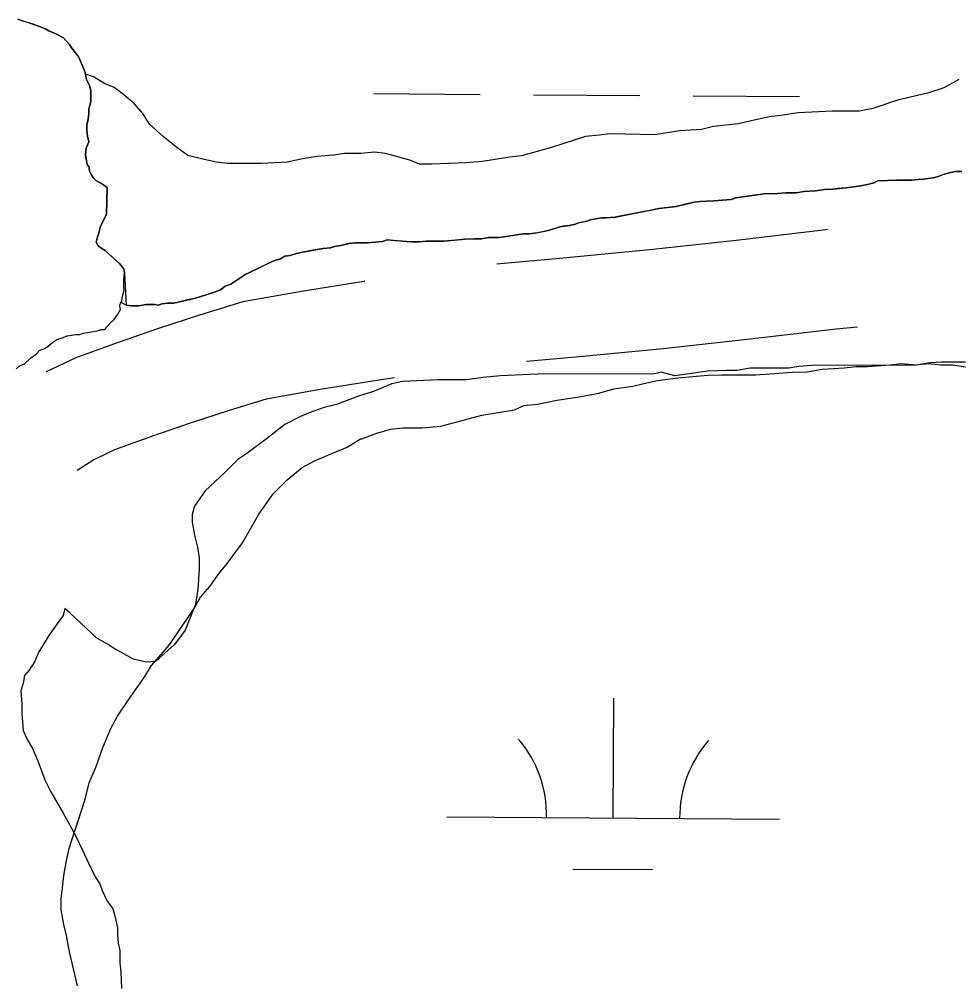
# Model space of a CAD drawing. Extents: x 3172231 to 3210228, y 940198 to 965780.
# Drawn here: x 3178115.1 to 3178397.4, y 962917.2 to 963207.4 of the extents above; entities that cross this region are included whole.
import ezdxf

# ---------------------------------------------------------------- set-up
doc = ezdxf.new("R2010")
doc.units = 0
for name, color, linetype in [('V-ROAD-CNTR', 7, 'Continuous'), ('V-SITE-VEGE', 7, 'Continuous'), ('V-TOPO-SHOR', 7, 'Continuous'), ('V-WETL-SWMP', 7, 'Continuous')]:
    doc.layers.add(name, color=color, linetype=linetype)

msp = doc.modelspace()

# ---------------------------------------------------------------- linework, layer by layer
at = {"layer": 'V-ROAD-CNTR'}
for points in [[(3178358.045, 963144.204), (3178357.557, 963144.161), (3178331.41, 963141.042), (3178305.539, 963138.235), (3178279.639, 963135.698), (3178258.589, 963133.862)], [(3178218.932, 963128.688), (3178218.002, 963128.553), (3178200.492, 963125.715), (3178182.278, 963122.458), (3178169.224, 963118.49), (3178156.956, 963114.516), (3178144.76, 963110.319), (3178132.108, 963105.706), (3178123.156, 963101.445)], [(3178367.003, 963114.875), (3178360.647, 963114.317), (3178334.804, 963111.234), (3178308.619, 963108.393), (3178282.405, 963105.826), (3178267.548, 963104.53)], [(3178227.854, 963099.671), (3178222.564, 963098.901), (3178205.532, 963096.141), (3178189.306, 963093.238), (3178178.21, 963089.866), (3178166.46, 963086.06), (3178154.78, 963082.041), (3178143.72, 963078.008), (3178137.469, 963075.033), (3178132.504, 963071.809)]]:
    msp.add_lwpolyline(points, dxfattribs=at)
at = {"layer": 'V-SITE-VEGE'}
for points in [[(3178114.624, 963207.438), (3178119.214, 963205.994), (3178122.97, 963204.548), (3178124.01, 963203.925), (3178126.101, 963203.098), (3178128.397, 963201.855), (3178130.068, 963199.985), (3178130.904, 963198.738), (3178132.997, 963196.034), (3178134.887, 963191.455), (3178135.311, 963189.374), (3178136.151, 963187.5), (3178136.573, 963186.044), (3178136.583, 963182.71), (3178135.965, 963180.414), (3178135.969, 963179.165), (3178135.766, 963177.498), (3178135.354, 963175.62), (3178135.36, 963173.953), (3178135.573, 963172.288), (3178135.995, 963170.621), (3178135.17, 963168.743), (3178134.967, 963166.66), (3178135.391, 963164.368), (3178135.602, 963163.535), (3178136.02, 963163.328), (3178136.233, 963161.87), (3178136.653, 963160.829), (3178137.284, 963159.789), (3178138.119, 963158.957), (3178140.415, 963157.714), (3178141.455, 963156.885), (3178141.275, 963148.965), (3178140.859, 963147.923), (3178139.411, 963145), (3178139.002, 963143.126), (3178138.588, 963142.08), (3178138.178, 963140.413), (3178138.805, 963139.372), (3178139.85, 963138.543), (3178140.892, 963137.92), (3178145.283, 963133.976), (3178146.538, 963132.311), (3178146.749, 963131.271), (3178147.198, 963121.477), (3178148.656, 963121.274), (3178150.95, 963121.28), (3178153.239, 963121.704), (3178154.282, 963121.708), (3178155.74, 963121.713), (3178156.783, 963121.508), (3178158.032, 963121.93), (3178159.699, 963122.143), (3178161.575, 963122.149), (3178162.824, 963122.362), (3178168.026, 963123.627), (3178169.902, 963124.258), (3178170.944, 963124.469), (3178173.443, 963125.313), (3178175.524, 963126.153), (3178176.98, 963127.199), (3178178.645, 963127.83), (3178183.011, 963130.761), (3178184.052, 963131.18), (3178190.917, 963134.535), (3178192.375, 963135.166), (3178193.415, 963135.379), (3178194.871, 963136.216), (3178196.538, 963136.429), (3178198.41, 963137.06), (3178200.284, 963137.484), (3178206.326, 963138.545), (3178208.617, 963138.76), (3178209.867, 963139.182), (3178211.741, 963139.399), (3178214.239, 963140.03), (3178216.113, 963140.243), (3178219.656, 963140.255), (3178222.157, 963140.472), (3178224.238, 963140.685), (3178225.698, 963141.107), (3178232.784, 963140.505), (3178235.284, 963140.513), (3178237.367, 963140.728), (3178242.786, 963140.745), (3178249.037, 963141.39), (3178254.038, 963141.406), (3178256.119, 963141.83), (3178259.455, 963141.84), (3178266.535, 963142.905), (3178268.202, 963142.909), (3178270.078, 963143.126), (3178274.035, 963143.97), (3178277.574, 963145.025), (3178280.49, 963145.453), (3178282.155, 963145.873)], [(3178282.155, 963145.873), (3178283.193, 963146.293), (3178285.696, 963146.717), (3178286.734, 963147.136), (3178290.068, 963147.773), (3178291.527, 963147.775), (3178294.234, 963147.994), (3178307.356, 963150.536), (3178312.564, 963151.175), (3178317.977, 963152.447), (3178319.644, 963152.66), (3178323.811, 963152.881), (3178329.019, 963153.315), (3178330.475, 963153.735), (3178339.016, 963155.013), (3178342.974, 963155.025), (3178345.475, 963155.242), (3178348.6, 963155.253), (3178350.892, 963155.677), (3178354.437, 963155.896), (3178357.14, 963156.322), (3178359.641, 963156.33), (3178363.6, 963156.76), (3178367.972, 963157.399), (3178370.057, 963157.823), (3178371.931, 963158.243), (3178373.178, 963158.873), (3178378.804, 963159.101), (3178383.39, 963159.113), (3178385.264, 963159.328), (3178386.724, 963159.332), (3178389.847, 963159.76), (3178391.305, 963160.184), (3178392.761, 963160.811), (3178394.219, 963161.233), (3178396.3, 963161.657), (3178398.385, 963161.663)], [(3178399.479, 963104.386), (3178392.389, 963104.366), (3178388.96, 963104.124), (3178384.616, 963103.424), (3178353.288, 963103.321), (3178349.401, 963103.08), (3178346.431, 963102.613), (3178334.768, 963102.574), (3178330.883, 963101.876), (3178327.682, 963101.863), (3178321.966, 963101.618), (3178312.138, 963100.215), (3178308.017, 963101.341), (3178305.961, 963100.878), (3178270.746, 963100.761), (3178259.77, 963100.268), (3178254.511, 963099.793), (3178249.483, 963099.09), (3178241.023, 963099.064), (3178230.275, 963098.57), (3178227.076, 963097.874), (3178221.596, 963095.568), (3178217.026, 963094.181), (3178210.401, 963091.644), (3178206.748, 963090.716), (3178202.181, 963089.1), (3178199.438, 963087.949), (3178194.873, 963085.647), (3178189.399, 963081.285), (3178183.468, 963076.921), (3178180.73, 963075.082), (3178176.853, 963071.18)], [(3178176.853, 963071.18), (3178170.928, 963065.673), (3178167.741, 963061.088), (3178167.063, 963058.571), (3178167.072, 963056.283), (3178167.77, 963052.4), (3178168.698, 963048.744), (3178169.165, 963045.543), (3178169.177, 963042.113), (3178168.739, 963036.166), (3178168.067, 963031.59), (3178164.893, 963023.806), (3178161.704, 963019.45), (3178156.004, 963014.399), (3178153.262, 963014.162), (3178149.371, 963015.065), (3178143.643, 963018.248), (3178141.58, 963019.612), (3178138.373, 963021.43), (3178130.345, 963028.95), (3178128.739, 963030.316), (3178128.289, 963028.258), (3178124.193, 963022.528), (3178121.008, 963017.256), (3178119.644, 963014.281), (3178118.053, 963011.759), (3178116.687, 963010.154), (3178116.236, 963007.866), (3178115.558, 963005.577), (3178115.8, 963001.689), (3178115.808, 962998.718), (3178116.283, 962993.688), (3178117.436, 962990.948), (3178119.044, 962988.21), (3178120.658, 962984.556), (3178122.735, 962978.842), (3178124.578, 962975.192), (3178128.258, 962968.801), (3178130.787, 962964.236), (3178132.397, 962961.268), (3178135.391, 962954.876), (3178137.925, 962949.623), (3178139.303, 962947.571), (3178139.997, 962945.515), (3178141.377, 962942.547), (3178143.219, 962940.036), (3178143.911, 962937.524), (3178144.607, 962934.325), (3178144.613, 962932.266), (3178144.851, 962929.751), (3178145.316, 962927.468), (3178145.326, 962923.808), (3178145.566, 962921.066), (3178145.809, 962916.036)]]:
    msp.add_lwpolyline(points, dxfattribs=at)
at = {"layer": 'V-TOPO-SHOR'}
for points in [[(3178141.457, 963156.885), (3178140.415, 963157.714), (3178139.162, 963158.337), (3178138.117, 963158.957), (3178137.281, 963159.789), (3178136.653, 963160.829), (3178136.233, 963161.87), (3178136.02, 963163.328), (3178135.602, 963163.535), (3178135.391, 963164.368), (3178135.178, 963165.409), (3178134.967, 963166.66), (3178135.17, 963168.743), (3178135.995, 963170.621), (3178135.573, 963172.288), (3178135.36, 963173.953), (3178135.354, 963175.62), (3178135.766, 963177.498), (3178135.969, 963179.165), (3178135.965, 963180.414), (3178136.583, 963182.71), (3178136.577, 963184.584), (3178136.573, 963186.044), (3178136.151, 963187.5), (3178135.311, 963189.374), (3178134.887, 963191.455), (3178132.997, 963196.034), (3178132.37, 963196.868), (3178130.904, 963198.738), (3178130.068, 963199.985), (3178128.395, 963201.855), (3178126.099, 963203.098), (3178124.012, 963203.925), (3178122.968, 963204.548), (3178120.881, 963205.373), (3178119.214, 963205.994), (3178115.876, 963207.024), (3178114.624, 963207.438)], [(3178398.385, 963161.663), (3178397.343, 963161.659), (3178396.3, 963161.657), (3178394.219, 963161.233), (3178392.761, 963160.811), (3178392.761, 963160.811), (3178391.305, 963160.182), (3178389.847, 963159.76), (3178386.724, 963159.332), (3178385.264, 963159.328), (3178383.39, 963159.113), (3178378.804, 963159.101), (3178373.178, 963158.873), (3178371.931, 963158.245), (3178370.057, 963157.823), (3178367.974, 963157.399), (3178363.6, 963156.76), (3178361.099, 963156.543), (3178359.641, 963156.33), (3178357.14, 963156.322), (3178354.435, 963155.896), (3178350.892, 963155.677), (3178349.85, 963155.466), (3178348.6, 963155.253), (3178345.475, 963155.242), (3178342.974, 963155.025), (3178339.016, 963155.013), (3178333.185, 963154.161), (3178330.475, 963153.735), (3178329.019, 963153.315), (3178326.31, 963153.098), (3178323.809, 963152.881), (3178319.644, 963152.66), (3178317.977, 963152.447), (3178316.103, 963152.023), (3178314.229, 963151.601), (3178312.564, 963151.177), (3178307.356, 963150.536), (3178306.313, 963150.325), (3178304.23, 963149.901), (3178302.772, 963149.688), (3178299.858, 963149.053), (3178296.526, 963148.418), (3178294.234, 963147.994), (3178291.527, 963147.777), (3178290.068, 963147.773), (3178286.734, 963147.136), (3178285.696, 963146.717), (3178284.238, 963146.504), (3178283.195, 963146.293), (3178282.155, 963145.873), (3178280.49, 963145.451), (3178278.614, 963145.236), (3178277.574, 963145.025), (3178276.324, 963144.603), (3178274.035, 963143.97), (3178271.327, 963143.337), (3178270.078, 963143.124), (3178268.202, 963142.909), (3178266.535, 963142.905), (3178262.16, 963142.266), (3178260.702, 963142.053), (3178259.455, 963141.84), (3178257.579, 963141.834), (3178256.119, 963141.83), (3178254.038, 963141.406), (3178251.953, 963141.4), (3178249.037, 963141.39), (3178247.161, 963141.177), (3178242.786, 963140.745), (3178239.87, 963140.736), (3178237.367, 963140.728), (3178235.284, 963140.513), (3178232.784, 963140.505), (3178230.283, 963140.706), (3178227.574, 963140.904), (3178225.698, 963141.107), (3178224.24, 963140.685), (3178222.157, 963140.47), (3178219.656, 963140.255), (3178217.156, 963140.247), (3178216.113, 963140.243), (3178214.239, 963140.03), (3178211.741, 963139.397), (3178209.867, 963139.182), (3178208.617, 963138.76), (3178206.326, 963138.545)], [(3178114.125, 963102.408), (3178115.163, 963103.246), (3178116.621, 963103.874), (3178118.491, 963105.548), (3178120.363, 963107.014), (3178121.192, 963107.85), (3178122.649, 963108.478), (3178123.689, 963109.107), (3178125.143, 963110.362), (3178126.39, 963111.2), (3178128.264, 963111.831), (3178129.513, 963112.253), (3178130.765, 963112.464), (3178132.014, 963112.677), (3178133.263, 963112.681), (3178134.304, 963113.101), (3178135.555, 963113.314), (3178136.802, 963113.527), (3178138.469, 963113.74), (3178139.719, 963114.159), (3178140.761, 963114.164), (3178141.384, 963114.999), (3178142.422, 963116.044), (3178143.46, 963117.088), (3178144.705, 963118.759), (3178145.535, 963120.222), (3178145.324, 963121.264), (3178145.529, 963122.098), (3178145.942, 963122.724), (3178146.147, 963124.182), (3178146.559, 963126.06), (3178146.555, 963127.103), (3178146.549, 963128.977), (3178146.749, 963131.271), (3178146.538, 963132.311), (3178145.283, 963133.976), (3178143.401, 963135.637), (3178141.73, 963137.089), (3178140.892, 963137.92), (3178139.85, 963138.543), (3178138.805, 963139.372), (3178138.176, 963140.413), (3178138.588, 963142.08), (3178139.002, 963143.124), (3178139.411, 963145), (3178140.241, 963146.669), (3178140.861, 963147.923), (3178141.275, 963148.965), (3178141.457, 963156.885)], [(3178206.326, 963138.545), (3178204.034, 963138.121), (3178200.284, 963137.484), (3178198.41, 963137.06), (3178196.538, 963136.429), (3178194.871, 963136.216), (3178193.415, 963135.379), (3178192.375, 963135.166), (3178190.917, 963134.537), (3178189.669, 963133.908), (3178186.964, 963132.649), (3178185.299, 963131.809), (3178184.052, 963131.18), (3178183.011, 963130.761), (3178181.555, 963129.714), (3178178.645, 963127.83), (3178176.98, 963127.199), (3178175.524, 963126.153), (3178173.443, 963125.313), (3178172.194, 963124.891), (3178170.944, 963124.469), (3178169.902, 963124.258), (3178168.028, 963123.627), (3178166.154, 963123.206), (3178162.824, 963122.362), (3178161.575, 963122.149), (3178159.699, 963122.143), (3178158.032, 963121.93), (3178156.783, 963121.508), (3178155.74, 963121.713), (3178154.282, 963121.708), (3178153.239, 963121.704), (3178150.95, 963121.28), (3178149.698, 963121.276), (3178148.656, 963121.274), (3178147.198, 963121.477), (3178145.689, 963122.337)]]:
    msp.add_lwpolyline(points, dxfattribs=at)
at = {"layer": 'V-WETL-SWMP'}
for p, q in [((3178115.875, 963207.025), (3178114.624, 963207.438)), ((3178119.213, 963205.994), (3178115.875, 963207.025)), ((3178120.882, 963205.374), (3178119.213, 963205.994)), ((3178122.968, 963204.547), (3178120.882, 963205.374)), ((3178124.012, 963203.925), (3178122.968, 963204.547)), ((3178126.099, 963203.098), (3178124.012, 963203.925)), ((3178128.395, 963201.855), (3178126.099, 963203.098)), ((3178130.068, 963199.985), (3178128.395, 963201.855)), ((3178130.905, 963198.737), (3178130.068, 963199.985)), ((3178132.37, 963196.867), (3178130.905, 963198.737)), ((3178132.998, 963196.035), (3178132.37, 963196.867)), ((3178134.888, 963191.456), (3178132.998, 963196.035)), ((3178134.988, 963190.966), (3178134.888, 963191.456)), ((3178137.428, 963190.151), (3178134.988, 963190.966)), ((3178140.71, 963188.114), (3178137.428, 963190.151)), ((3178143.58, 963186.895), (3178140.71, 963188.114)), ((3178146.453, 963184.857), (3178143.58, 963186.895)), ((3178392.945, 963186.87), (3178388.036, 963185.217)), ((3178397.441, 963189.342), (3178392.945, 963186.87)), ((3178149.738, 963182.001), (3178146.453, 963184.857)), ((3178221.623, 963185.089), (3178253.622, 963184.872)), ((3178269.622, 963184.763), (3178301.621, 963184.545)), ((3178317.621, 963184.436), (3178349.62, 963184.218)), ((3178388.036, 963185.217), (3178379.035, 963183.141)), ((3178152.204, 963179.143), (3178149.738, 963182.001)), ((3178379.035, 963183.141), (3178371.672, 963180.661)), ((3178154.261, 963175.874), (3178152.204, 963179.143)), ((3178340.561, 963178.105), (3178336.879, 963177.274)), ((3178343.836, 963178.525), (3178340.561, 963178.105)), ((3178349.156, 963179.361), (3178343.836, 963178.525)), ((3178359.391, 963179.803), (3178349.156, 963179.361)), ((3178363.895, 963179.817), (3178359.391, 963179.803)), ((3178367.58, 963179.829), (3178363.895, 963179.817)), ((3178371.672, 963180.661), (3178367.58, 963179.829)), ((3178158.368, 963172.201), (3178154.261, 963175.874)), ((3178323.782, 963175.185), (3178320.1, 963174.354)), ((3178331.15, 963176.028), (3178323.782, 963175.185)), ((3178336.879, 963177.274), (3178331.15, 963176.028)), ((3178162.473, 963168.939), (3178158.368, 963172.201)), ((3178285.302, 963172.196), (3178278.757, 963170.128)), ((3178289.395, 963172.619), (3178285.302, 963172.196)), ((3178292.67, 963173.039), (3178289.395, 963172.619)), ((3178306.183, 963172.672), (3178292.67, 963173.039)), ((3178313.55, 963173.924), (3178306.183, 963172.672)), ((3178320.1, 963174.354), (3178313.55, 963173.924)), ((3178278.757, 963170.128), (3178275.076, 963168.888)), ((3178165.756, 963166.492), (3178162.473, 963168.939)), ((3178170.674, 963165.28), (3178165.756, 963166.492)), ((3178209.569, 963166.632), (3178204.656, 963166.207)), ((3178212.843, 963167.052), (3178209.569, 963166.632)), ((3178217.757, 963167.068), (3178212.843, 963167.052)), ((3178221.85, 963167.49), (3178217.757, 963167.068)), ((3178225.127, 963167.091), (3178221.85, 963167.49)), ((3178232.504, 963165.067), (3178225.127, 963167.091)), ((3178266.076, 963166.403), (3178262.392, 963165.981)), ((3178275.076, 963168.888), (3178266.076, 963166.403)), ((3178174.361, 963164.473), (3178170.674, 963165.28)), ((3178177.638, 963164.073), (3178174.361, 963164.473)), ((3178180.914, 963164.084), (3178177.638, 963164.073)), ((3178184.19, 963164.094), (3178180.914, 963164.084)), ((3178187.875, 963164.106), (3178184.19, 963164.094)), ((3178195.653, 963164.54), (3178187.875, 963164.106)), ((3178199.745, 963165.372), (3178195.653, 963164.54)), ((3178204.656, 963166.207), (3178199.745, 963165.372)), ((3178235.374, 963163.848), (3178232.504, 963165.067)), ((3178239.059, 963163.86), (3178235.374, 963163.848)), ((3178249.294, 963164.302), (3178239.059, 963163.86)), ((3178254.206, 963164.727), (3178249.294, 963164.302)), ((3178257.481, 963165.147), (3178254.206, 963164.727)), ((3178262.392, 963165.981), (3178257.481, 963165.147)), ((3178356.423, 963102.248), (3178362.973, 963102.679)), ((3178362.973, 963102.679), (3178366.657, 963103.1)), ((3178366.657, 963103.1), (3178369.932, 963103.11)), ((3178369.932, 963103.11), (3178376.892, 963103.542)), ((3178376.892, 963103.542), (3178380.166, 963103.962)), ((3178380.166, 963103.962), (3178384.672, 963103.567)), ((3178384.672, 963103.567), (3178388.356, 963103.988)), ((3178388.356, 963103.988), (3178392.042, 963103.59)), ((3178392.042, 963103.59), (3178395.727, 963103.602)), ((3178395.727, 963103.602), (3178400.643, 963102.799)), ((3178306.888, 963098.815), (3178313.028, 963099.653)), ((3178313.028, 963099.653), (3178322.033, 963100.501)), ((3178322.033, 963100.501), (3178326.128, 963100.514)), ((3178326.128, 963100.514), (3178330.632, 963100.528)), ((3178330.632, 963100.528), (3178336.364, 963100.546)), ((3178336.364, 963100.546), (3178342.095, 963100.974)), ((3178342.095, 963100.974), (3178347.417, 963101.401)), ((3178347.417, 963101.401), (3178351.921, 963101.415)), ((3178351.921, 963101.415), (3178356.423, 963102.248)), ((3178293.793, 963096.316), (3178299.523, 963097.153)), ((3178299.523, 963097.153), (3178302.796, 963097.983)), ((3178302.796, 963097.983), (3178306.888, 963098.815)), ((3178276.606, 963092.986), (3178282.746, 963093.824)), ((3178282.746, 963093.824), (3178289.293, 963095.073)), ((3178289.293, 963095.073), (3178293.793, 963096.316)), ((3178263.922, 963090.079), (3178266.785, 963091.317)), ((3178266.785, 963091.317), (3178270.878, 963091.739)), ((3178270.878, 963091.739), (3178276.606, 963092.986)), ((3178246.327, 963086.338), (3178254.1, 963088.41)), ((3178254.1, 963088.41), (3178259.011, 963089.245)), ((3178259.011, 963089.245), (3178263.922, 963090.079)), ((3178236.096, 963084.667), (3178241.827, 963085.095)), ((3178241.827, 963085.095), (3178246.327, 963086.338)), ((3178218.09, 963081.334), (3178222.589, 963082.987)), ((3178222.589, 963082.987), (3178226.679, 963084.228)), ((3178226.679, 963084.228), (3178230.363, 963084.649)), ((3178230.363, 963084.649), (3178236.096, 963084.667)), ((3178213.594, 963078.863), (3178217.68, 963081.333)), ((3178217.68, 963081.333), (3178218.09, 963081.334)), ((3178203.78, 963074.737), (3178207.869, 963076.388)), ((3178207.869, 963076.388), (3178213.594, 963078.863)), ((3178200.101, 963072.678), (3178203.78, 963074.737)), ((3178195.609, 963068.979), (3178200.101, 963072.678)), ((3178191.527, 963064.871), (3178195.609, 963068.979)), ((3178188.266, 963060.357), (3178191.527, 963064.871)), ((3178187.043, 963058.715), (3178188.266, 963060.357)), ((3178182.156, 963050.1), (3178186.229, 963057.074)), ((3178186.229, 963057.074), (3178187.043, 963058.715)), ((3178180.118, 963047.228), (3178182.156, 963050.1)), ((3178177.672, 963043.944), (3178180.118, 963047.228)), ((3178175.224, 963041.07), (3178177.672, 963043.944)), ((3178172.371, 963036.966), (3178175.224, 963041.07)), ((3178169.515, 963033.682), (3178172.371, 963036.966)), ((3178167.48, 963029.99), (3178169.515, 963033.682)), ((3178164.627, 963025.886), (3178167.48, 963029.99)), ((3178160.143, 963019.32), (3178164.627, 963025.886)), ((3178157.696, 963016.446), (3178160.143, 963019.32)), ((3178154.84, 963013.162), (3178157.696, 963016.446)), ((3178152.803, 963009.879), (3178154.84, 963013.162)), ((3178147.912, 963002.903), (3178152.803, 963009.879)), ((3178144.652, 962997.979), (3178147.912, 963002.903)), ((3178293.551, 962967.352), (3178293.796, 963003.351)), ((3178142.616, 962994.287), (3178144.652, 962997.979)), ((3178140.178, 962988.547), (3178142.616, 962994.287)), ((3178138.148, 962982.808), (3178140.178, 962988.547)), ((3178136.117, 962977.888), (3178138.148, 962982.808)), ((3178134.904, 962972.97), (3178136.117, 962977.888)), ((3178132.876, 962966.822), (3178134.904, 962972.97)), ((3178131.66, 962963.133), (3178132.876, 962966.822)), ((3178243.552, 962967.692), (3178343.549, 962967.011)), ((3178130.038, 962958.214), (3178131.66, 962963.133)), ((3178129.23, 962954.526), (3178130.038, 962958.214)), ((3178128.426, 962950.02), (3178129.23, 962954.526)), ((3178281.446, 962952.003), (3178305.445, 962951.84)), ((3178128.028, 962946.333), (3178128.426, 962950.02)), ((3178127.629, 962943.056), (3178128.028, 962946.333)), ((3178127.639, 962939.781), (3178127.629, 962943.056)), ((3178128.473, 962935.279), (3178127.639, 962939.781)), ((3178129.302, 962932.006), (3178128.473, 962935.279)), ((3178130.137, 962927.095), (3178129.302, 962932.006)), ((3178132.626, 962916.866), (3178130.137, 962927.095))]:
    msp.add_line(p, q, dxfattribs=at)
for centre, start, end in [((3178238.312, 962968.203), 358.83817, 40.38182), ((3178348.795, 962967.451), 138.83816, 180.38182)]:
    msp.add_arc(centre, 35.246, start, end, dxfattribs=at)

doc.saveas('drawing.dxf')
